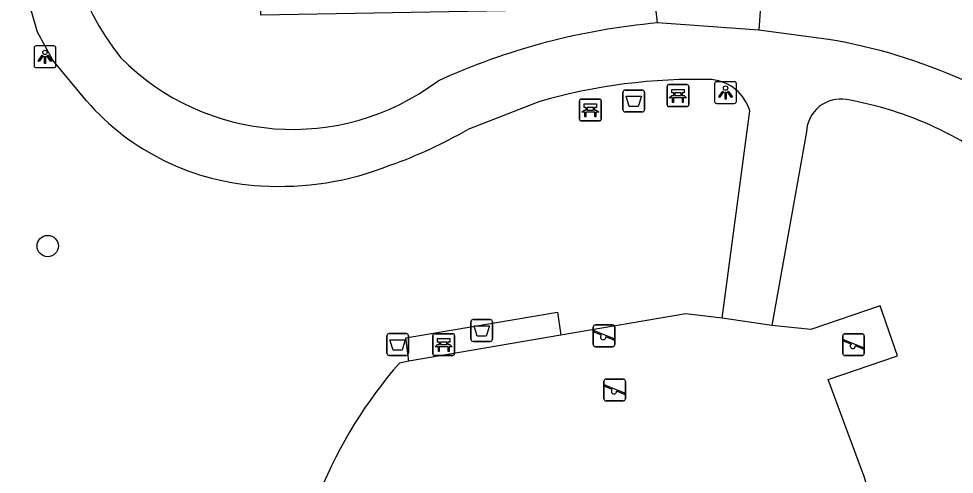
# Model space of a CAD drawing. Extents: x 157793 to 159380, y 380882 to 382313.
# Drawn here: x 159041.31 to 159084.22, y 381625.51 to 381646.42 of the extents above; entities that cross this region are included whole.
import ezdxf

# ---------------------------------------------------------------- set-up
doc = ezdxf.new("R2010")
doc.units = 0
for name, color, linetype in [('IMGEO_Afvalbak', 7, 'Continuous'), ('IMGEO_Bank', 7, 'Continuous'), ('IMGEO_Boom', 7, 'Continuous'), ('IMGEO_Groenvoorziening', 7, 'Continuous'), ('IMGEO_Lichtpunt', 7, 'Continuous'), ('IMGEO_Speelvoorziening', 7, 'Continuous'), ('IMGEO_Voetpad_gesloten', 7, 'Continuous'), ('IMGEO_Voetpad_open', 7, 'Continuous')]:
    doc.layers.add(name, color=color, linetype=linetype)

msp = doc.modelspace()

# ---------------------------------------------------------------- linework, layer by layer
at = {"layer": 'IMGEO_Afvalbak'}
for p, q in [((159069.119, 381643.143), (159069.909, 381643.143)), ((159069.909, 381643.143), (159069.119, 381643.143)), ((159069.019, 381642.243), (159069.019, 381643.043)), ((159069.019, 381643.043), (159069.019, 381642.243)), ((159070.009, 381643.043), (159070.009, 381642.243)), ((159070.009, 381642.243), (159070.009, 381643.043)), ((159069.909, 381642.143), (159069.119, 381642.143)), ((159069.119, 381642.143), (159069.909, 381642.143)), ((159062.046, 381631.713), (159062.046, 381632.513)), ((159062.046, 381632.513), (159062.046, 381631.713)), ((159062.146, 381632.613), (159062.936, 381632.613)), ((159062.936, 381632.613), (159062.146, 381632.613)), ((159063.036, 381632.513), (159063.036, 381631.713)), ((159063.036, 381631.713), (159063.036, 381632.513)), ((159058.191, 381631.069), (159058.191, 381631.869)), ((159058.191, 381631.869), (159058.191, 381631.069)), ((159058.291, 381631.969), (159059.081, 381631.969)), ((159059.081, 381631.969), (159058.291, 381631.969)), ((159059.181, 381631.869), (159059.181, 381631.069)), ((159059.181, 381631.069), (159059.181, 381631.869)), ((159062.936, 381631.613), (159062.146, 381631.613)), ((159062.146, 381631.613), (159062.936, 381631.613)), ((159059.081, 381630.969), (159058.291, 381630.969)), ((159058.291, 381630.969), (159059.081, 381630.969))]:
    msp.add_line(p, q, dxfattribs=at)
for points in [[(159069.162, 381642.857), (159069.866, 381642.857), (159069.717, 381642.387), (159069.311, 381642.387), (159069.162, 381642.857)], [(159062.189, 381632.327), (159062.893, 381632.327), (159062.744, 381631.857), (159062.338, 381631.857), (159062.189, 381632.327)], [(159058.334, 381631.683), (159059.038, 381631.683), (159058.889, 381631.213), (159058.483, 381631.213), (159058.334, 381631.683)]]:
    msp.add_lwpolyline(points, dxfattribs=at)
for centre, start, end in [((159069.119, 381643.043), 90, 180), ((159069.119, 381643.043), 90, 180), ((159069.909, 381643.043), 0, 90), ((159069.909, 381643.043), 360, 90), ((159069.119, 381642.243), 180, 270), ((159069.119, 381642.243), 180, 270), ((159069.909, 381642.243), 270, 0), ((159069.909, 381642.243), 270, 0), ((159062.146, 381632.513), 90, 180), ((159062.146, 381632.513), 90, 180), ((159062.936, 381632.513), 0, 90), ((159062.936, 381632.513), 360, 90), ((159058.291, 381631.869), 90, 180), ((159058.291, 381631.869), 90, 180), ((159059.081, 381631.869), 0, 90), ((159059.081, 381631.869), 360, 90), ((159062.146, 381631.713), 180, 270), ((159062.146, 381631.713), 180, 270), ((159062.936, 381631.713), 270, 0), ((159062.936, 381631.713), 270, 0), ((159058.291, 381631.069), 180, 270), ((159058.291, 381631.069), 180, 270), ((159059.081, 381631.069), 270, 0), ((159059.081, 381631.069), 270, 0)]:
    msp.add_arc(centre, 0.1, start, end, dxfattribs=at)
at = {"layer": 'IMGEO_Bank'}
for p, q in [((159071.041, 381642.467), (159071.041, 381643.308)), ((159071.041, 381643.308), (159071.041, 381642.467)), ((159071.116, 381643.392), (159071.957, 381643.392)), ((159071.957, 381643.392), (159071.116, 381643.392)), ((159072.041, 381643.317), (159072.041, 381642.476)), ((159072.041, 381642.476), (159072.041, 381643.317)), ((159067.1, 381642.729), (159067.941, 381642.729)), ((159067.941, 381642.729), (159067.1, 381642.729)), ((159071.738, 381642.79), (159071.345, 381642.79)), ((159071.35, 381642.898), (159071.35, 381643.004)), ((159071.394, 381643.004), (159071.394, 381642.898)), ((159071.682, 381643.01), (159071.4, 381643.01)), ((159071.4, 381642.892), (159071.682, 381642.892)), ((159071.688, 381642.898), (159071.688, 381643.004)), ((159071.732, 381643.004), (159071.732, 381642.898)), ((159067.025, 381641.804), (159067.025, 381642.645)), ((159067.025, 381642.645), (159067.025, 381641.804)), ((159067.334, 381642.235), (159067.334, 381642.341)), ((159067.378, 381642.341), (159067.378, 381642.235)), ((159067.666, 381642.347), (159067.384, 381642.347)), ((159067.672, 381642.235), (159067.672, 381642.341)), ((159067.716, 381642.341), (159067.716, 381642.235)), ((159068.025, 381642.654), (159068.025, 381641.813)), ((159068.025, 381641.813), (159068.025, 381642.654)), ((159071.966, 381642.392), (159071.125, 381642.392)), ((159071.125, 381642.392), (159071.966, 381642.392)), ((159067.722, 381642.127), (159067.329, 381642.127)), ((159067.384, 381642.229), (159067.666, 381642.229)), ((159067.95, 381641.729), (159067.109, 381641.729)), ((159067.109, 381641.729), (159067.95, 381641.729)), ((159060.299, 381631.039), (159060.299, 381631.88)), ((159060.299, 381631.88), (159060.299, 381631.039)), ((159060.374, 381631.964), (159061.215, 381631.964)), ((159061.215, 381631.964), (159060.374, 381631.964)), ((159060.608, 381631.47), (159060.608, 381631.576)), ((159060.652, 381631.576), (159060.652, 381631.47)), ((159060.94, 381631.582), (159060.658, 381631.582)), ((159060.946, 381631.47), (159060.946, 381631.576)), ((159060.99, 381631.576), (159060.99, 381631.47)), ((159061.299, 381631.889), (159061.299, 381631.048)), ((159061.299, 381631.048), (159061.299, 381631.889)), ((159060.996, 381631.362), (159060.603, 381631.362)), ((159060.658, 381631.464), (159060.94, 381631.464)), ((159061.224, 381630.964), (159060.383, 381630.964)), ((159060.383, 381630.964), (159061.224, 381630.964))]:
    msp.add_line(p, q, dxfattribs=at)
for points in [[(159071.344, 381643.01), (159071.258, 381643.01), (159071.258, 381643.171), (159071.821, 381643.171), (159071.821, 381643.01), (159071.738, 381643.01)], [(159071.288, 381642.79), (159071.146, 381642.79), (159071.258, 381642.892), (159071.344, 381642.892)], [(159071.338, 381642.783), (159071.338, 381642.576), (159071.295, 381642.576), (159071.295, 381642.783)], [(159071.738, 381642.892), (159071.821, 381642.892), (159071.933, 381642.79), (159071.794, 381642.79)], [(159071.788, 381642.783), (159071.788, 381642.576), (159071.744, 381642.576), (159071.744, 381642.783)], [(159067.328, 381642.347), (159067.242, 381642.347), (159067.242, 381642.508), (159067.805, 381642.508), (159067.805, 381642.347), (159067.722, 381642.347)], [(159067.272, 381642.127), (159067.13, 381642.127), (159067.242, 381642.229), (159067.328, 381642.229)], [(159067.322, 381642.12), (159067.322, 381641.913), (159067.279, 381641.913), (159067.279, 381642.12)], [(159067.722, 381642.229), (159067.805, 381642.229), (159067.917, 381642.127), (159067.778, 381642.127)], [(159067.772, 381642.12), (159067.772, 381641.913), (159067.728, 381641.913), (159067.728, 381642.12)], [(159060.602, 381631.582), (159060.516, 381631.582), (159060.516, 381631.743), (159061.079, 381631.743), (159061.079, 381631.582), (159060.996, 381631.582)], [(159060.546, 381631.362), (159060.404, 381631.362), (159060.516, 381631.464), (159060.602, 381631.464)], [(159060.596, 381631.355), (159060.596, 381631.148), (159060.553, 381631.148), (159060.553, 381631.355)], [(159060.996, 381631.464), (159061.079, 381631.464), (159061.191, 381631.362), (159061.052, 381631.362)], [(159061.046, 381631.355), (159061.046, 381631.148), (159061.002, 381631.148), (159061.002, 381631.355)]]:
    msp.add_lwpolyline(points, dxfattribs=at)
for centre, radius, start, end in [((159071.119, 381643.314), 0.0779, 92.4484, 184.2845), ((159071.119, 381643.314), 0.0779, 92.4484, 184.2845), ((159071.963, 381643.314), 0.0779, 2.4484, 94.2845), ((159071.963, 381643.314), 0.0779, 2.4484, 94.2845), ((159067.103, 381642.651), 0.0779, 92.4484, 184.2845), ((159067.103, 381642.651), 0.0779, 92.4484, 184.2845), ((159067.947, 381642.651), 0.0779, 2.4484, 94.2845), ((159067.947, 381642.651), 0.0779, 2.4484, 94.2845), ((159071.288, 381642.783), 0.00671, 2.8957, 87.1043), ((159071.345, 381642.783), 0.00671, 92.8957, 177.1043), ((159071.343, 381643.003), 0.00671, 2.8957, 87.1043), ((159071.343, 381642.899), 0.00671, 272.8957, 357.1043), ((159071.4, 381643.003), 0.00671, 92.8957, 177.1043), ((159071.4, 381642.899), 0.00671, 182.8957, 267.1043), ((159071.682, 381643.003), 0.00671, 2.8957, 87.1043), ((159071.682, 381642.899), 0.00671, 272.8957, 357.1043), ((159071.739, 381643.003), 0.00671, 92.8957, 177.1043), ((159071.739, 381642.899), 0.00671, 182.8957, 267.1043), ((159071.737, 381642.783), 0.00671, 2.8957, 87.1043), ((159071.794, 381642.783), 0.00671, 92.8957, 177.1043), ((159067.327, 381642.34), 0.00671, 2.8957, 87.1043), ((159067.384, 381642.34), 0.00671, 92.8957, 177.1043), ((159067.666, 381642.34), 0.00671, 2.8957, 87.1043), ((159067.723, 381642.34), 0.00671, 92.8957, 177.1043), ((159071.119, 381642.47), 0.0779, 182.4484, 274.2845), ((159071.119, 381642.47), 0.0779, 182.4484, 274.2845), ((159071.963, 381642.47), 0.0779, 272.4484, 4.2845), ((159071.963, 381642.47), 0.0779, 272.4484, 4.2845), ((159067.272, 381642.12), 0.00671, 2.8957, 87.1043), ((159067.329, 381642.12), 0.00671, 92.8957, 177.1043), ((159067.327, 381642.236), 0.00671, 272.8957, 357.1043), ((159067.384, 381642.236), 0.00671, 182.8957, 267.1043), ((159067.666, 381642.236), 0.00671, 272.8957, 357.1043), ((159067.723, 381642.236), 0.00671, 182.8957, 267.1043), ((159067.721, 381642.12), 0.00671, 2.8957, 87.1043), ((159067.778, 381642.12), 0.00671, 92.8957, 177.1043), ((159067.103, 381641.807), 0.0779, 182.4484, 274.2845), ((159067.103, 381641.807), 0.0779, 182.4484, 274.2845), ((159067.947, 381641.807), 0.0779, 272.4484, 4.2845), ((159067.947, 381641.807), 0.0779, 272.4484, 4.2845), ((159060.377, 381631.886), 0.0779, 92.4484, 184.2845), ((159060.377, 381631.886), 0.0779, 92.4484, 184.2845), ((159060.601, 381631.575), 0.00671, 2.8957, 87.1043), ((159060.658, 381631.575), 0.00671, 92.8957, 177.1043), ((159060.94, 381631.575), 0.00671, 2.8957, 87.1043), ((159060.997, 381631.575), 0.00671, 92.8957, 177.1043), ((159061.221, 381631.886), 0.0779, 2.4484, 94.2845), ((159061.221, 381631.886), 0.0779, 2.4484, 94.2845), ((159060.546, 381631.355), 0.00671, 2.8957, 87.1043), ((159060.603, 381631.355), 0.00671, 92.8957, 177.1043), ((159060.601, 381631.471), 0.00671, 272.8957, 357.1043), ((159060.658, 381631.471), 0.00671, 182.8957, 267.1043), ((159060.94, 381631.471), 0.00671, 272.8957, 357.1043), ((159060.997, 381631.471), 0.00671, 182.8957, 267.1043), ((159060.995, 381631.355), 0.00671, 2.8957, 87.1043), ((159061.052, 381631.355), 0.00671, 92.8957, 177.1043), ((159060.377, 381631.042), 0.0779, 182.4484, 274.2845), ((159060.377, 381631.042), 0.0779, 182.4484, 274.2845), ((159061.221, 381631.042), 0.0779, 272.4484, 4.2845), ((159061.221, 381631.042), 0.0779, 272.4484, 4.2845)]:
    msp.add_arc(centre, radius, start, end, dxfattribs=at)
at = {"layer": 'IMGEO_Boom'}
msp.add_circle((159042.639, 381635.984), 0.489, dxfattribs=at)
at = {"layer": 'IMGEO_Groenvoorziening'}
for points in [[(159070.604, 381646.223), (159070.522, 381646.903), (159052.404, 381646.587), (159052.107, 381661.651), (159085.65, 381662.016), (159085.845, 381647.076), (159075.331, 381646.98), (159075.258, 381645.885)], [(159073.572, 381632.676), (159071.902, 381632.872), (159066.173, 381631.9)], [(159079.967, 381625.738), (159078.432, 381629.863), (159081.616, 381630.953), (159080.811, 381633.241), (159077.631, 381632.152), (159075.856, 381632.344)], [(159059.207, 381630.7), (159058.77, 381630.618)]]:
    msp.add_lwpolyline(points, dxfattribs=at)
for centre, radius, start, end in [((159074.536, 381616.804), 20.961, 138.7759, 157.8601), ((159069.528, 381621.802), 11.156, 355.6265, 20.6606)]:
    msp.add_arc(centre, radius, start, end, dxfattribs=at)
at = {"layer": 'IMGEO_Lichtpunt'}
for p, q in [((159042.012, 381645.075), (159042.012, 381644.268)), ((159042.012, 381645.075), (159042.012, 381644.268)), ((159042.914, 381645.17), (159042.106, 381645.17)), ((159042.914, 381645.17), (159042.106, 381645.17)), ((159043.008, 381644.268), (159043.008, 381645.075)), ((159043.008, 381644.268), (159043.008, 381645.075)), ((159042.106, 381644.174), (159042.914, 381644.174)), ((159042.106, 381644.174), (159042.914, 381644.174)), ((159073.226, 381643.433), (159073.226, 381642.626)), ((159073.226, 381643.433), (159073.226, 381642.626)), ((159074.128, 381643.528), (159073.32, 381643.528)), ((159074.128, 381643.528), (159073.32, 381643.528)), ((159074.222, 381642.626), (159074.222, 381643.433)), ((159074.222, 381642.626), (159074.222, 381643.433)), ((159073.32, 381642.532), (159074.128, 381642.532)), ((159073.32, 381642.532), (159074.128, 381642.532))]:
    msp.add_line(p, q, dxfattribs=at)
for points in [[(159042.386, 381644.739), (159042.425, 381644.711), (159042.237, 381644.449), (159042.199, 381644.476), (159042.386, 381644.739)], [(159042.488, 381644.691), (159042.535, 381644.691), (159042.535, 381644.369), (159042.488, 381644.369), (159042.488, 381644.691)], [(159042.598, 381644.711), (159042.636, 381644.738), (159042.823, 381644.476), (159042.784, 381644.448), (159042.598, 381644.711)], [(159073.6, 381643.097), (159073.639, 381643.069), (159073.451, 381642.807), (159073.413, 381642.834), (159073.6, 381643.097)], [(159073.702, 381643.049), (159073.749, 381643.049), (159073.749, 381642.727), (159073.702, 381642.727), (159073.702, 381643.049)], [(159073.812, 381643.069), (159073.85, 381643.096), (159074.037, 381642.834), (159073.998, 381642.806), (159073.812, 381643.069)]]:
    msp.add_lwpolyline(points, dxfattribs=at)
for centre in [(159042.511, 381644.873), (159073.725, 381643.231)]:
    msp.add_circle(centre, 0.0994, dxfattribs=at)
for centre, start, end in [((159042.106, 381645.075), 90, 180), ((159042.106, 381645.075), 90, 180), ((159042.914, 381645.075), 0, 90), ((159042.914, 381645.075), 0, 90), ((159042.106, 381644.268), 180, 270), ((159042.106, 381644.268), 180, 270), ((159042.914, 381644.268), 270, 0), ((159042.914, 381644.268), 270, 360), ((159073.32, 381643.433), 90, 180), ((159073.32, 381643.433), 90, 180), ((159074.128, 381643.433), 0, 90), ((159074.128, 381643.433), 0, 90), ((159073.32, 381642.626), 180, 270), ((159073.32, 381642.626), 180, 270), ((159074.128, 381642.626), 270, 0), ((159074.128, 381642.626), 270, 360)]:
    msp.add_arc(centre, 0.0946, start, end, dxfattribs=at)
at = {"layer": 'IMGEO_Speelvoorziening'}
for p, q in [((159067.654, 381631.468), (159067.654, 381632.268)), ((159067.654, 381632.268), (159067.654, 381631.468)), ((159068.037, 381631.896), (159067.698, 381632.033)), ((159067.723, 381632.093), (159068.599, 381631.74)), ((159067.754, 381632.368), (159068.544, 381632.368)), ((159068.544, 381632.368), (159067.754, 381632.368)), ((159068.644, 381632.268), (159068.644, 381631.468)), ((159068.644, 381631.468), (159068.644, 381632.268)), ((159068.575, 381631.68), (159068.235, 381631.817)), ((159079.099, 381631.063), (159079.099, 381631.863)), ((159079.099, 381631.863), (159079.099, 381631.063)), ((159079.482, 381631.491), (159079.143, 381631.628)), ((159079.168, 381631.688), (159080.044, 381631.335)), ((159079.199, 381631.963), (159079.989, 381631.963)), ((159079.989, 381631.963), (159079.199, 381631.963)), ((159080.089, 381631.863), (159080.089, 381631.063)), ((159080.089, 381631.063), (159080.089, 381631.863)), ((159068.544, 381631.368), (159067.754, 381631.368)), ((159067.754, 381631.368), (159068.544, 381631.368)), ((159080.02, 381631.275), (159079.68, 381631.412)), ((159079.989, 381630.963), (159079.199, 381630.963)), ((159079.199, 381630.963), (159079.989, 381630.963)), ((159068.244, 381629.88), (159069.034, 381629.88)), ((159069.034, 381629.88), (159068.244, 381629.88)), ((159068.144, 381628.98), (159068.144, 381629.78)), ((159068.144, 381629.78), (159068.144, 381628.98)), ((159068.527, 381629.408), (159068.188, 381629.545)), ((159068.213, 381629.605), (159069.089, 381629.252)), ((159069.134, 381629.78), (159069.134, 381628.98)), ((159069.134, 381628.98), (159069.134, 381629.78)), ((159069.065, 381629.192), (159068.725, 381629.329)), ((159069.034, 381628.88), (159068.244, 381628.88)), ((159068.244, 381628.88), (159069.034, 381628.88))]:
    msp.add_line(p, q, dxfattribs=at)
for centre, radius, start, end in [((159067.754, 381632.268), 0.1, 90, 180), ((159067.754, 381632.268), 0.1, 90, 180), ((159067.711, 381632.063), 0.0327, 68.078, 248.078), ((159068.544, 381632.268), 0.1, 0, 90), ((159068.544, 381632.268), 0.1, 360, 90), ((159068.116, 381631.806), 0.12, 130.9928, 5.1632), ((159068.587, 381631.71), 0.0327, 248.078, 68.078), ((159079.199, 381631.863), 0.1, 90, 180), ((159079.199, 381631.863), 0.1, 90, 180), ((159079.156, 381631.658), 0.0327, 68.078, 248.078), ((159079.989, 381631.863), 0.1, 0, 90), ((159079.989, 381631.863), 0.1, 360, 90), ((159067.754, 381631.468), 0.1, 180, 270), ((159067.754, 381631.468), 0.1, 180, 270), ((159068.544, 381631.468), 0.1, 270, 0), ((159068.544, 381631.468), 0.1, 270, 0), ((159079.561, 381631.401), 0.12, 130.9928, 5.1632), ((159080.032, 381631.305), 0.0327, 248.078, 68.078), ((159079.199, 381631.063), 0.1, 180, 270), ((159079.199, 381631.063), 0.1, 180, 270), ((159079.989, 381631.063), 0.1, 270, 0), ((159079.989, 381631.063), 0.1, 270, 0), ((159068.244, 381629.78), 0.1, 90, 180), ((159068.244, 381629.78), 0.1, 90, 180), ((159069.034, 381629.78), 0.1, 0, 90), ((159069.034, 381629.78), 0.1, 360, 90), ((159068.201, 381629.575), 0.0327, 68.078, 248.078), ((159068.606, 381629.318), 0.12, 130.9928, 5.1632), ((159069.077, 381629.222), 0.0327, 248.078, 68.078), ((159068.244, 381628.98), 0.1, 180, 270), ((159068.244, 381628.98), 0.1, 180, 270), ((159069.034, 381628.98), 0.1, 270, 0), ((159069.034, 381628.98), 0.1, 270, 0)]:
    msp.add_arc(centre, radius, start, end, dxfattribs=at)
at = {"layer": 'IMGEO_Voetpad_gesloten'}
for points in [[(159044.414, 381642.646), (159042.864, 381644.511), (159042.169, 381645.797), (159041.655, 381647.623), (159041.016, 381648.07), (159029.8, 381645.293)], [(159075.258, 381645.885), (159070.604, 381646.223)], [(159078.444, 381645.466), (159075.258, 381645.885)], [(159065.157, 381642.611), (159061.899, 381641.337)], [(159073.572, 381632.676), (159074.84, 381642.19)], [(159077.44, 381641.228), (159075.856, 381632.344)], [(159075.856, 381632.344), (159073.572, 381632.676)]]:
    msp.add_lwpolyline(points, dxfattribs=at)
for centre, radius, start, end in [((159056.831, 381653.042), 13.731, 141.5519, 217.7106), ((159073.288, 381615.713), 30.627, 95.0267, 114.6266), ((159074.282, 381620.495), 25.316, 51.2856, 80.5364), ((159053.871, 381652.449), 11.108, 224.6475, 306.8037), ((159072.413, 381617.395), 26.239, 88.4922, 106.0523), ((159072.897, 381641.607), 2.028, 16.6945, 84.1828), ((159079.011, 381641.16), 1.572, 80.3724, 177.5089), ((159053.018, 381650.157), 11.421, 221.1205, 266.9649), ((159076.387, 381626.433), 16.531, 50.3326, 79.9409), ((159051.476, 381659.259), 20.733, 289.3188, 300.1805), ((159053.287, 381652.345), 13.621, 266.3225, 291.7539)]:
    msp.add_arc(centre, radius, start, end, dxfattribs=at)
at = {"layer": 'IMGEO_Voetpad_open'}
for points in [[(159059.207, 381630.7), (159059.067, 381631.77), (159066.016, 381632.958), (159066.173, 381631.9)], [(159066.173, 381631.9), (159059.207, 381630.7)]]:
    msp.add_lwpolyline(points, dxfattribs=at)

doc.saveas('drawing.dxf')
